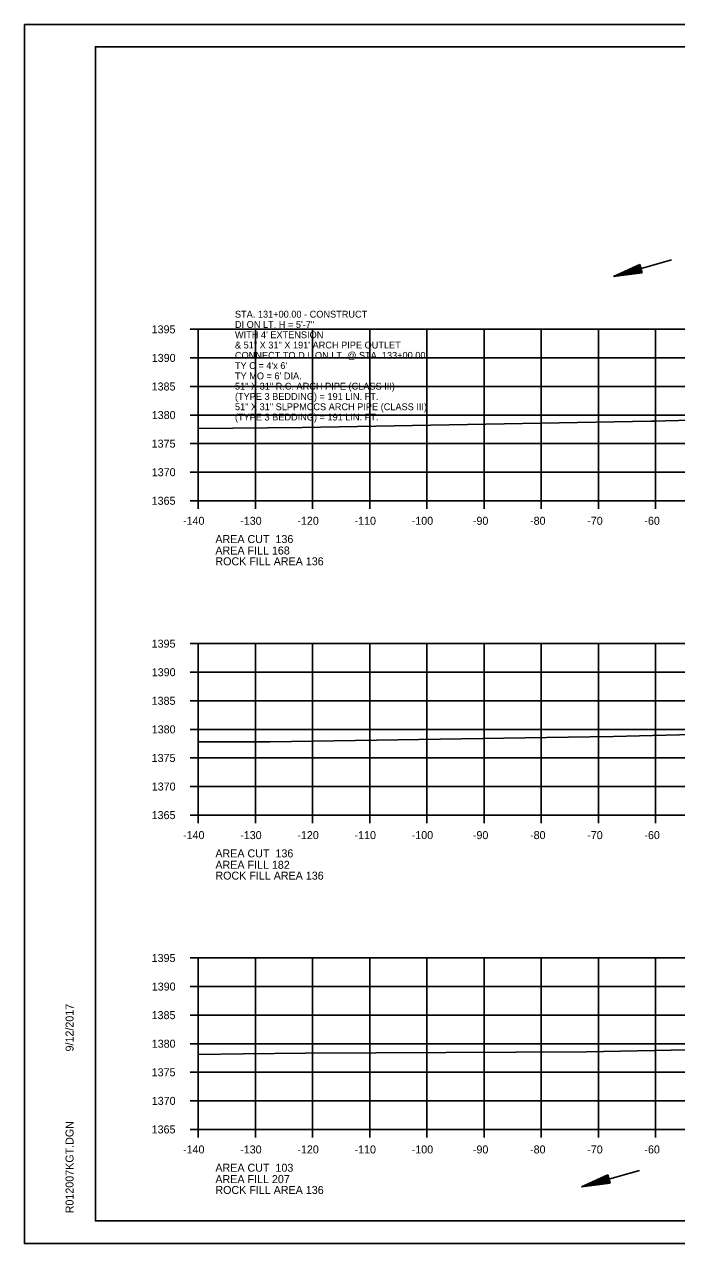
# Model space of a CAD drawing. Extents: x 1374311 to 1383814, y 384102 to 406278.
# Drawn here: x 1381458.2 to 1381572.3, y 387311.3 to 387524.7 of the extents above; entities that cross this region are included whole.
import ezdxf

# ---------------------------------------------------------------- set-up
doc = ezdxf.new("R2010")
doc.units = 0
for name, color, linetype in [('R_Axis', 7, 'Continuous'), ('R_Axis Annot', 7, 'Continuous'), ('R_Border', 7, 'Continuous'), ('R_Draft', 7, 'Continuous'), ('R_Exist Surface', 7, 'Continuous'), ('R_Grid', 7, 'Continuous'), ('R_No Plot', 7, 'Continuous'), ('R_Water', 7, 'Continuous'), ('R_Water Annot', 7, 'Continuous')]:
    doc.layers.add(name, color=color, linetype=linetype)

msp = doc.modelspace()

# ---------------------------------------------------------------- linework, layer by layer
at = {"layer": 'R_Axis'}
for p, q in [((1381487.26, 387471.31), (1381488.66, 387471.31)), ((1381488.66, 387441.31), (1381488.66, 387471.31)), ((1381487.26, 387466.31), (1381488.66, 387466.31)), ((1381487.26, 387461.31), (1381488.66, 387461.31)), ((1381487.26, 387456.31), (1381488.66, 387456.31)), ((1381487.26, 387451.31), (1381488.66, 387451.31)), ((1381487.26, 387446.31), (1381488.66, 387446.31)), ((1381487.26, 387441.31), (1381488.66, 387441.31)), ((1381488.66, 387441.31), (1381768.66, 387441.31)), ((1381488.66, 387439.91), (1381488.66, 387441.31)), ((1381498.66, 387439.91), (1381498.66, 387441.31)), ((1381508.66, 387439.91), (1381508.66, 387441.31)), ((1381518.66, 387439.91), (1381518.66, 387441.31)), ((1381528.66, 387439.91), (1381528.66, 387441.31)), ((1381538.66, 387439.91), (1381538.66, 387441.31)), ((1381548.66, 387439.91), (1381548.66, 387441.31)), ((1381558.66, 387439.91), (1381558.66, 387441.31)), ((1381568.66, 387439.91), (1381568.66, 387441.31)), ((1381487.26, 387416.31), (1381488.66, 387416.31)), ((1381488.66, 387386.31), (1381488.66, 387416.31)), ((1381487.26, 387411.31), (1381488.66, 387411.31)), ((1381487.26, 387406.31), (1381488.66, 387406.31)), ((1381487.26, 387401.31), (1381488.66, 387401.31)), ((1381487.26, 387396.31), (1381488.66, 387396.31)), ((1381487.26, 387391.31), (1381488.66, 387391.31)), ((1381487.26, 387386.31), (1381488.66, 387386.31)), ((1381488.66, 387386.31), (1381768.66, 387386.31)), ((1381488.66, 387384.91), (1381488.66, 387386.31)), ((1381498.66, 387384.91), (1381498.66, 387386.31)), ((1381508.66, 387384.91), (1381508.66, 387386.31)), ((1381518.66, 387384.91), (1381518.66, 387386.31)), ((1381528.66, 387384.91), (1381528.66, 387386.31)), ((1381538.66, 387384.91), (1381538.66, 387386.31)), ((1381548.66, 387384.91), (1381548.66, 387386.31)), ((1381558.66, 387384.91), (1381558.66, 387386.31)), ((1381568.66, 387384.91), (1381568.66, 387386.31)), ((1381487.26, 387361.31), (1381488.66, 387361.31)), ((1381488.66, 387331.31), (1381488.66, 387361.31)), ((1381487.26, 387356.31), (1381488.66, 387356.31)), ((1381487.26, 387351.31), (1381488.66, 387351.31)), ((1381487.26, 387346.31), (1381488.66, 387346.31)), ((1381487.26, 387341.31), (1381488.66, 387341.31)), ((1381487.26, 387336.31), (1381488.66, 387336.31)), ((1381487.26, 387331.31), (1381488.66, 387331.31)), ((1381488.66, 387331.31), (1381768.66, 387331.31)), ((1381488.66, 387329.91), (1381488.66, 387331.31)), ((1381498.66, 387329.91), (1381498.66, 387331.31)), ((1381508.66, 387329.91), (1381508.66, 387331.31)), ((1381518.66, 387329.91), (1381518.66, 387331.31)), ((1381528.66, 387329.91), (1381528.66, 387331.31)), ((1381538.66, 387329.91), (1381538.66, 387331.31)), ((1381548.66, 387329.91), (1381548.66, 387331.31)), ((1381558.66, 387329.91), (1381558.66, 387331.31)), ((1381568.66, 387329.91), (1381568.66, 387331.31))]:
    msp.add_line(p, q, dxfattribs=at)
at = {"layer": 'R_Border'}
for p, q in [((1381470.66, 387520.77), (1381786.84, 387520.77)), ((1381470.66, 387315.31), (1381470.66, 387520.77)), ((1381470.66, 387315.31), (1381470.66, 387315.31)), ((1381786.84, 387315.31), (1381470.66, 387315.31))]:
    msp.add_line(p, q, dxfattribs=at)
at = {"layer": 'R_Draft'}
for p, q in [((1381565.91, 387482.65), (1381561.31, 387480.55)), ((1381566.32, 387481.21), (1381561.31, 387480.55)), ((1381565.94, 387482.53), (1381562.11, 387480.78)), ((1381566.29, 387481.33), (1381562.11, 387480.78)), ((1381565.98, 387482.41), (1381562.94, 387481.02)), ((1381566.25, 387481.45), (1381562.94, 387481.02)), ((1381566.01, 387482.29), (1381563.74, 387481.25)), ((1381566.22, 387481.57), (1381563.74, 387481.25)), ((1381566.05, 387482.16), (1381564.55, 387481.48)), ((1381566.18, 387481.69), (1381564.55, 387481.48)), ((1381566.08, 387482.04), (1381565.35, 387481.71)), ((1381566.15, 387481.81), (1381565.35, 387481.71)), ((1381565.91, 387482.65), (1381566.32, 387481.21)), ((1381560.32, 387323.35), (1381555.72, 387321.25)), ((1381560.35, 387323.23), (1381556.52, 387321.48)), ((1381560.39, 387323.1), (1381557.35, 387321.71)), ((1381560.42, 387322.98), (1381558.15, 387321.94)), ((1381560.32, 387323.35), (1381560.73, 387321.91)), ((1381560.73, 387321.91), (1381555.72, 387321.25)), ((1381560.7, 387322.03), (1381556.52, 387321.48)), ((1381560.66, 387322.15), (1381557.35, 387321.71)), ((1381560.63, 387322.27), (1381558.15, 387321.94)), ((1381560.46, 387322.86), (1381558.97, 387322.18)), ((1381560.59, 387322.39), (1381558.97, 387322.18)), ((1381560.49, 387322.74), (1381559.77, 387322.41)), ((1381560.56, 387322.51), (1381559.77, 387322.41))]:
    msp.add_line(p, q, dxfattribs=at)
at = {"layer": 'R_Exist Surface'}
for points in [[(1381488.66, 387453.98), (1381506.83, 387454.14), (1381513.28, 387454.25), (1381567.83, 387455.26), (1381568.55, 387455.27), (1381570.39, 387455.32), (1381613.21, 387456.39)], [(1381488.66, 387399.12), (1381501.25, 387399.15), (1381549.58, 387399.9), (1381557.17, 387400.02), (1381561.31, 387400.08), (1381568.14, 387400.25), (1381603.58, 387401.11)], [(1381488.66, 387344.45), (1381496.51, 387344.55), (1381507.4, 387344.63), (1381556.57, 387344.88), (1381583.28, 387345.43), (1381610.38, 387345.89), (1381616.12, 387346.35), (1381622.3, 387347.19), (1381634.32, 387347.56), (1381649.1, 387347.81), (1381655.45, 387347.98), (1381662.11, 387347.98), (1381690.47, 387348.03), (1381697.89, 387348.02), (1381708, 387348.02), (1381715.69, 387348.05), (1381725.51, 387348.11), (1381736.58, 387348.18), (1381748.87, 387348.43), (1381756.82, 387348.52), (1381761.52, 387348.57), (1381768.66, 387348.73)]]:
    msp.add_lwpolyline(points, dxfattribs=at)
at = {"layer": 'R_Grid'}
for p, q in [((1381488.66, 387471.31), (1381768.66, 387471.31)), ((1381488.66, 387441.31), (1381488.66, 387471.31)), ((1381498.66, 387441.31), (1381498.66, 387471.31)), ((1381508.66, 387441.31), (1381508.66, 387471.31)), ((1381518.66, 387441.31), (1381518.66, 387471.31)), ((1381528.66, 387441.31), (1381528.66, 387471.31)), ((1381538.66, 387441.31), (1381538.66, 387471.31)), ((1381548.66, 387441.31), (1381548.66, 387471.31)), ((1381558.66, 387441.31), (1381558.66, 387471.31)), ((1381568.66, 387441.31), (1381568.66, 387471.31)), ((1381488.66, 387466.31), (1381768.66, 387466.31)), ((1381488.66, 387461.31), (1381768.66, 387461.31)), ((1381488.66, 387456.31), (1381768.66, 387456.31)), ((1381488.66, 387451.31), (1381768.66, 387451.31)), ((1381488.66, 387446.31), (1381768.66, 387446.31)), ((1381488.66, 387441.31), (1381768.66, 387441.31)), ((1381488.66, 387416.31), (1381768.66, 387416.31)), ((1381488.66, 387386.31), (1381488.66, 387416.31)), ((1381498.66, 387386.31), (1381498.66, 387416.31)), ((1381508.66, 387386.31), (1381508.66, 387416.31)), ((1381518.66, 387386.31), (1381518.66, 387416.31)), ((1381528.66, 387386.31), (1381528.66, 387416.31)), ((1381538.66, 387386.31), (1381538.66, 387416.31)), ((1381548.66, 387386.31), (1381548.66, 387416.31)), ((1381558.66, 387386.31), (1381558.66, 387416.31)), ((1381568.66, 387386.31), (1381568.66, 387416.31)), ((1381488.66, 387411.31), (1381768.66, 387411.31)), ((1381488.66, 387406.31), (1381768.66, 387406.31)), ((1381488.66, 387401.31), (1381768.66, 387401.31)), ((1381488.66, 387396.31), (1381768.66, 387396.31)), ((1381488.66, 387391.31), (1381768.66, 387391.31)), ((1381488.66, 387386.31), (1381768.66, 387386.31)), ((1381488.66, 387361.31), (1381768.66, 387361.31)), ((1381488.66, 387331.31), (1381488.66, 387361.31)), ((1381498.66, 387331.31), (1381498.66, 387361.31)), ((1381508.66, 387331.31), (1381508.66, 387361.31)), ((1381518.66, 387331.31), (1381518.66, 387361.31)), ((1381528.66, 387331.31), (1381528.66, 387361.31)), ((1381538.66, 387331.31), (1381538.66, 387361.31)), ((1381548.66, 387331.31), (1381548.66, 387361.31)), ((1381558.66, 387331.31), (1381558.66, 387361.31)), ((1381568.66, 387331.31), (1381568.66, 387361.31)), ((1381488.66, 387356.31), (1381768.66, 387356.31)), ((1381488.66, 387351.31), (1381768.66, 387351.31)), ((1381488.66, 387346.31), (1381768.66, 387346.31)), ((1381488.66, 387341.31), (1381768.66, 387341.31)), ((1381488.66, 387336.31), (1381768.66, 387336.31)), ((1381488.66, 387331.31), (1381768.66, 387331.31))]:
    msp.add_line(p, q, dxfattribs=at)
at = {"layer": 'R_No Plot'}
for p, q in [((1381458.26, 387524.67), (1381791.59, 387524.67)), ((1381458.26, 387311.34), (1381791.59, 387311.34))]:
    msp.add_line(p, q, dxfattribs=at)
for points in [[(1381458.25, 387524.67), (1381791.59, 387524.67), (1381791.59, 387311.33), (1381458.25, 387311.33)], [(1381704.58, 387520.77), (1381704.58, 387510.89), (1381740.31, 387510.89), (1381740.31, 387507.97), (1381763.51, 387507.97), (1381763.51, 387484.76), (1381786.84, 387484.76), (1381786.84, 387315.31), (1381470.66, 387315.31), (1381470.66, 387520.77)]]:
    msp.add_lwpolyline(points, close=True, dxfattribs=at)
at = {"layer": 'R_Water'}
for p, q in [((1381571.41, 387483.45), (1381561.31, 387480.55)), ((1381565.82, 387324.15), (1381555.72, 387321.25))]:
    msp.add_line(p, q, dxfattribs=at)

# ---------------------------------------------------------------- texts
at = {"layer": 'R_Axis Annot'}
for s, p in [('1395', (1381480.51, 387470.61)), ('1390', (1381480.53, 387465.61)), ('1385', (1381480.51, 387460.61)), ('1380', (1381480.53, 387455.61)), ('1375', (1381480.51, 387450.61)), ('1370', (1381480.53, 387445.61)), ('1365', (1381480.51, 387440.61)), ('-140', (1381486, 387437.11)), ('-130', (1381496, 387437.11)), ('-120', (1381506, 387437.11)), ('-110', (1381516, 387437.11)), ('-100', (1381526, 387437.11)), ('-90', (1381536.7, 387437.11)), ('-80', (1381546.7, 387437.11)), ('-70', (1381556.7, 387437.11)), ('-60', (1381566.7, 387437.11)), ('AREA CUT  136', (1381491.66, 387433.91)), ('AREA FILL 168', (1381491.66, 387431.91)), ('ROCK FILL AREA 136', (1381491.66, 387430.02)), ('1395', (1381480.51, 387415.61)), ('1390', (1381480.53, 387410.61)), ('1385', (1381480.51, 387405.61)), ('1380', (1381480.53, 387400.61)), ('1375', (1381480.51, 387395.61)), ('1370', (1381480.53, 387390.61)), ('1365', (1381480.51, 387385.61)), ('-140', (1381486, 387382.11)), ('-130', (1381496, 387382.11)), ('-120', (1381506, 387382.11)), ('-110', (1381516, 387382.11)), ('-100', (1381526, 387382.11)), ('-90', (1381536.7, 387382.11)), ('-80', (1381546.7, 387382.11)), ('-70', (1381556.7, 387382.11)), ('-60', (1381566.7, 387382.11)), ('AREA CUT  136', (1381491.66, 387378.91)), ('AREA FILL 182', (1381491.66, 387376.91)), ('ROCK FILL AREA 136', (1381491.66, 387375.02)), ('1395', (1381480.51, 387360.61)), ('1390', (1381480.53, 387355.61)), ('1385', (1381480.51, 387350.61)), ('1380', (1381480.53, 387345.61)), ('1375', (1381480.51, 387340.61)), ('1370', (1381480.53, 387335.61)), ('1365', (1381480.51, 387330.61)), ('-140', (1381486, 387327.11)), ('-130', (1381496, 387327.11)), ('-120', (1381506, 387327.11)), ('-110', (1381516, 387327.11)), ('-100', (1381526, 387327.11)), ('-90', (1381536.7, 387327.11)), ('-80', (1381546.7, 387327.11)), ('-70', (1381556.7, 387327.11)), ('-60', (1381566.7, 387327.11)), ('AREA CUT  103', (1381491.66, 387323.91)), ('AREA FILL 207', (1381491.66, 387321.91)), ('ROCK FILL AREA 136', (1381491.66, 387320.02))]:
    msp.add_text(s, height=1.4, dxfattribs=at).set_placement(p)
at = {"layer": 'R_Border'}
for s, p in [('9/12/2017', (1381466.85, 387344.96)), ('R012007KGT.DGN', (1381466.85, 387316.64))]:
    msp.add_text(s, height=1.4, rotation=90, dxfattribs=at).set_placement(p)
at = {"layer": 'R_Water Annot'}
for s, p in [('STA. 131+00.00 - CONSTRUCT', (1381495.08, 387473.36)), ('DI ON LT. H = 5\'-7"', (1381495.08, 387471.56)), ("WITH 4' EXTENSION ", (1381495.08, 387469.76)), ('& 51" X 31" X 191\' ARCH PIPE OUTLET', (1381495.08, 387467.96)), ('CONNECT TO D.I. ON LT. @ STA. 133+00.00', (1381495.08, 387466.16)), ("TY C = 4'x 6'", (1381495.08, 387464.36)), ("TY MO = 6' DIA.", (1381495.08, 387462.56)), ('51" X 31" R.C. ARCH PIPE (CLASS III)', (1381495.08, 387460.76)), ('(TYPE 3 BEDDING) = 191 LIN. FT.', (1381495.08, 387458.96)), ('51" X 31" SLPPMCCS ARCH PIPE (CLASS III)', (1381495.08, 387457.16)), ('(TYPE 3 BEDDING) = 191 LIN. FT.', (1381495.08, 387455.36))]:
    msp.add_text(s, height=1.2, dxfattribs=at).set_placement(p)

doc.saveas('drawing.dxf')
